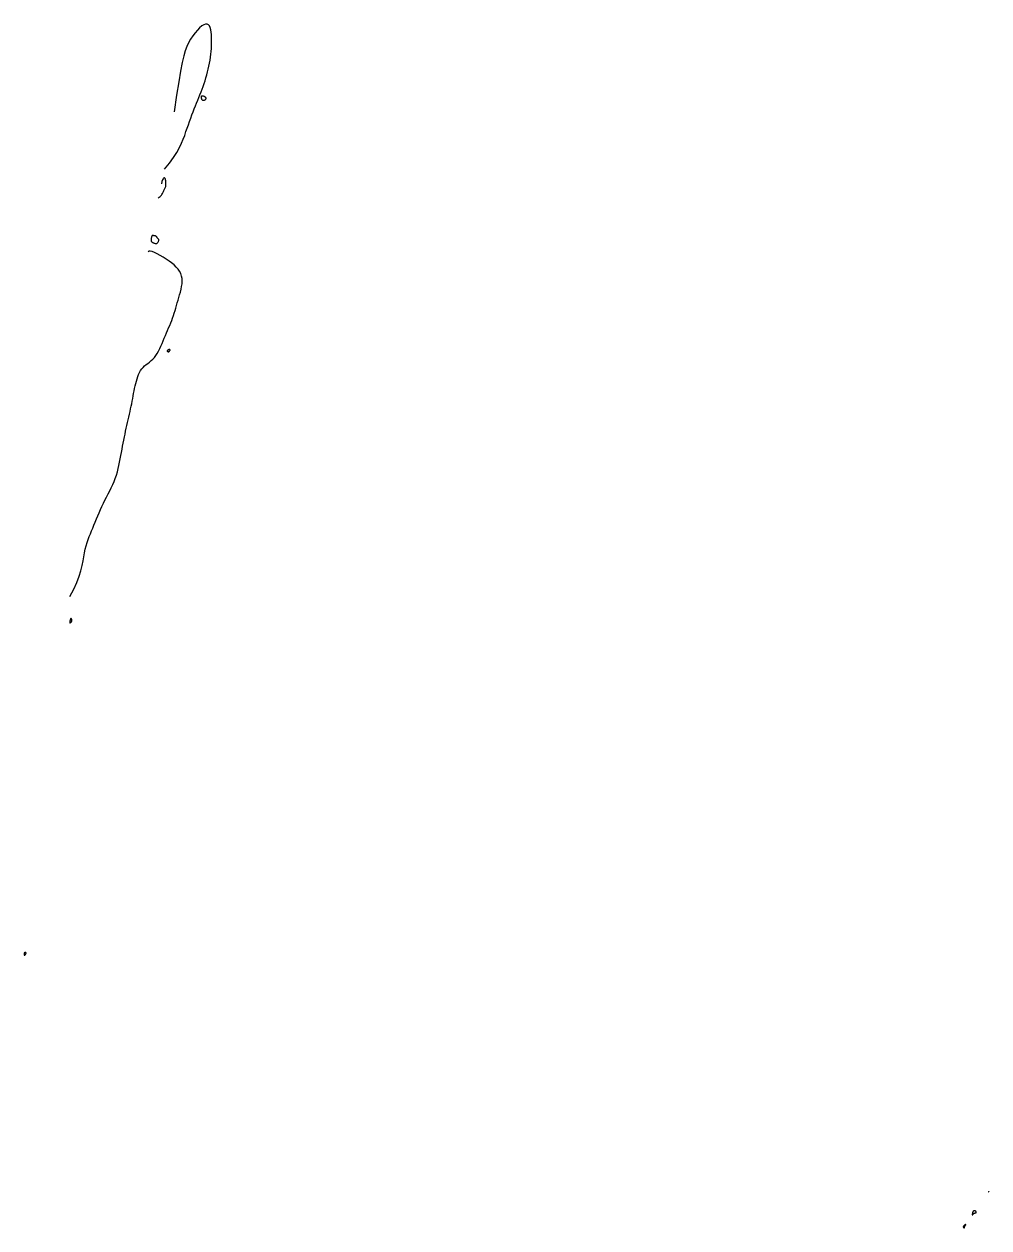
# Model space of a CAD drawing. Extents: x 3040093 to 3056816, y 408076 to 509144.
# Drawn here: x 3042924.4 to 3043248.9, y 429512.4 to 429917.2 of the extents above; entities that cross this region are included whole.
import ezdxf

# ---------------------------------------------------------------- set-up
doc = ezdxf.new("R2010")
doc.units = 0
doc.layers.add('V-CHAN-CONT-EL17', color=7, linetype='Continuous')

msp = doc.modelspace()

# ---------------------------------------------------------------- linework, layer by layer
at = {"layer": 'V-CHAN-CONT-EL17'}
for points in [[(3042971.69, 429868.47), (3042973.32, 429870.49), (3042974.66, 429872.35), (3042975.76, 429874.07), (3042976.64, 429875.65), (3042977.36, 429877.12), (3042977.94, 429878.49), (3042978.44, 429879.79), (3042978.88, 429881.03), (3042979.3, 429882.23), (3042979.71, 429883.38), (3042980.11, 429884.5), (3042980.5, 429885.59), (3042980.89, 429886.64), (3042981.27, 429887.67), (3042981.66, 429888.67), (3042982.04, 429889.66), (3042982.42, 429890.62), (3042982.81, 429891.57), (3042983.19, 429892.51), (3042983.57, 429893.44), (3042983.94, 429894.37), (3042984.3, 429895.3), (3042984.64, 429896.24), (3042984.98, 429897.18), (3042985.29, 429898.15), (3042985.59, 429899.12), (3042985.87, 429900.1), (3042986.13, 429901.09), (3042986.37, 429902.09), (3042986.58, 429903.08), (3042986.78, 429904.08), (3042986.96, 429905.08), (3042987.11, 429906.07), (3042987.24, 429907.05), (3042987.34, 429908.03), (3042987.42, 429909.01), (3042987.48, 429909.97), (3042987.51, 429910.92), (3042987.51, 429911.85), (3042987.48, 429912.77), (3042987.43, 429913.67), (3042987.33, 429914.53), (3042987.19, 429915.32), (3042987, 429916), (3042986.74, 429916.56), (3042986.4, 429916.97), (3042985.99, 429917.19), (3042985.48, 429917.2), (3042984.88, 429916.99), (3042984.2, 429916.56), (3042983.46, 429915.95), (3042982.7, 429915.17), (3042981.92, 429914.25), (3042981.16, 429913.22), (3042980.43, 429912.11), (3042979.77, 429910.92), (3042979.18, 429909.67), (3042978.64, 429908.24), (3042978.12, 429906.48), (3042977.6, 429904.25), (3042977.04, 429901.41), (3042976.42, 429897.8), (3042975.7, 429893.29), (3042974.86, 429887.74)], [(3042969.49, 429858.83), (3042969.84, 429859.03), (3042970.14, 429859.24), (3042970.39, 429859.46), (3042970.6, 429859.69), (3042970.77, 429859.93), (3042970.93, 429860.18), (3042971.06, 429860.43), (3042971.19, 429860.69), (3042971.32, 429860.94), (3042971.45, 429861.2), (3042971.57, 429861.45), (3042971.69, 429861.69), (3042971.8, 429861.93), (3042971.9, 429862.17), (3042971.98, 429862.39), (3042972.05, 429862.61), (3042972.09, 429862.82), (3042972.12, 429863.01), (3042972.14, 429863.2), (3042972.14, 429863.38), (3042972.14, 429863.56), (3042972.12, 429863.73), (3042972.11, 429863.9), (3042972.1, 429864.07), (3042972.09, 429864.24), (3042972.07, 429864.41), (3042972.06, 429864.58), (3042972.04, 429864.74), (3042972.01, 429864.9), (3042971.96, 429865.05), (3042971.91, 429865.19), (3042971.83, 429865.32), (3042971.74, 429865.44), (3042971.62, 429865.52), (3042971.49, 429865.52), (3042971.34, 429865.43), (3042971.17, 429865.21), (3042970.99, 429864.82), (3042970.8, 429864.25), (3042970.59, 429863.47)], [(3042939.86, 429724.73), (3042941.17, 429727.2), (3042942.19, 429729.47), (3042942.96, 429731.53), (3042943.53, 429733.41), (3042943.94, 429735.12), (3042944.25, 429736.69), (3042944.5, 429738.12), (3042944.74, 429739.44), (3042945, 429740.66), (3042945.3, 429741.8), (3042945.62, 429742.86), (3042945.96, 429743.88), (3042946.33, 429744.86), (3042946.71, 429745.82), (3042947.1, 429746.78), (3042947.51, 429747.75), (3042947.92, 429748.74), (3042948.33, 429749.75), (3042948.76, 429750.79), (3042949.2, 429751.83), (3042949.65, 429752.89), (3042950.12, 429753.95), (3042950.6, 429755.01), (3042951.11, 429756.07), (3042951.63, 429757.12), (3042952.16, 429758.16), (3042952.7, 429759.2), (3042953.23, 429760.24), (3042953.75, 429761.29), (3042954.24, 429762.34), (3042954.69, 429763.39), (3042955.11, 429764.46), (3042955.47, 429765.54), (3042955.8, 429766.62), (3042956.08, 429767.72), (3042956.33, 429768.82), (3042956.56, 429769.91), (3042956.77, 429771.01), (3042956.97, 429772.09), (3042957.16, 429773.17), (3042957.36, 429774.24), (3042957.56, 429775.29), (3042957.76, 429776.33), (3042957.96, 429777.35), (3042958.17, 429778.36), (3042958.38, 429779.36), (3042958.59, 429780.34), (3042958.8, 429781.32), (3042959.01, 429782.28), (3042959.23, 429783.22), (3042959.44, 429784.16), (3042959.65, 429785.08), (3042959.85, 429785.99), (3042960.06, 429786.9), (3042960.25, 429787.79), (3042960.44, 429788.68), (3042960.61, 429789.56), (3042960.78, 429790.43), (3042960.95, 429791.3), (3042961.11, 429792.15), (3042961.27, 429793), (3042961.44, 429793.85), (3042961.61, 429794.68), (3042961.79, 429795.51), (3042961.98, 429796.33), (3042962.18, 429797.13), (3042962.41, 429797.92), (3042962.66, 429798.67), (3042962.94, 429799.39), (3042963.26, 429800.07), (3042963.62, 429800.7), (3042964.02, 429801.27), (3042964.48, 429801.78), (3042964.98, 429802.25), (3042965.51, 429802.69), (3042966.06, 429803.12), (3042966.62, 429803.56), (3042967.18, 429804.03), (3042967.72, 429804.54), (3042968.24, 429805.12), (3042968.73, 429805.77), (3042969.19, 429806.49), (3042969.62, 429807.27), (3042970.03, 429808.09), (3042970.43, 429808.94), (3042970.81, 429809.82), (3042971.19, 429810.71), (3042971.56, 429811.6), (3042971.94, 429812.47), (3042972.31, 429813.33), (3042972.69, 429814.19), (3042973.05, 429815.03), (3042973.41, 429815.87), (3042973.75, 429816.7), (3042974.08, 429817.54), (3042974.39, 429818.37), (3042974.68, 429819.2), (3042974.95, 429820.03), (3042975.21, 429820.87), (3042975.46, 429821.72), (3042975.71, 429822.58), (3042975.95, 429823.45), (3042976.2, 429824.34), (3042976.46, 429825.24), (3042976.72, 429826.16), (3042976.99, 429827.09), (3042977.22, 429828.02), (3042977.42, 429828.95), (3042977.55, 429829.87), (3042977.61, 429830.77), (3042977.57, 429831.65), (3042977.42, 429832.49), (3042977.14, 429833.3), (3042976.73, 429834.07), (3042976.21, 429834.8), (3042975.58, 429835.51), (3042974.86, 429836.2), (3042974.06, 429836.87), (3042973.17, 429837.53), (3042972.22, 429838.18), (3042971.22, 429838.82), (3042970.2, 429839.42), (3042969.21, 429839.96), (3042968.28, 429840.4), (3042967.47, 429840.71), (3042966.81, 429840.87), (3042966.35, 429840.83), (3042966.12, 429840.57)]]:
    msp.add_lwpolyline(points, dxfattribs=at)
for points in [[(3042984.41, 429891.65), (3042984.53, 429891.59), (3042984.66, 429891.57), (3042984.79, 429891.57), (3042984.92, 429891.59), (3042985.04, 429891.62), (3042985.15, 429891.66), (3042985.26, 429891.71), (3042985.34, 429891.77), (3042985.42, 429891.82), (3042985.47, 429891.88), (3042985.52, 429891.94), (3042985.56, 429892), (3042985.58, 429892.06), (3042985.6, 429892.12), (3042985.61, 429892.19), (3042985.62, 429892.25), (3042985.61, 429892.32), (3042985.6, 429892.39), (3042985.57, 429892.46), (3042985.52, 429892.53), (3042985.46, 429892.6), (3042985.37, 429892.67), (3042985.26, 429892.75), (3042985.12, 429892.82), (3042984.97, 429892.89), (3042984.8, 429892.94), (3042984.63, 429892.99), (3042984.47, 429893.01), (3042984.31, 429893.01), (3042984.18, 429892.98), (3042984.08, 429892.91), (3042984.01, 429892.8), (3042983.97, 429892.66), (3042983.97, 429892.51), (3042983.99, 429892.34), (3042984.04, 429892.16), (3042984.1, 429892), (3042984.19, 429891.85), (3042984.29, 429891.73)], [(3042969.17, 429843.56), (3042969.29, 429843.67), (3042969.41, 429843.8), (3042969.51, 429843.95), (3042969.6, 429844.11), (3042969.67, 429844.26), (3042969.71, 429844.41), (3042969.74, 429844.54), (3042969.73, 429844.66), (3042969.71, 429844.75), (3042969.67, 429844.83), (3042969.61, 429844.9), (3042969.54, 429844.97), (3042969.47, 429845.04), (3042969.4, 429845.1), (3042969.33, 429845.18), (3042969.26, 429845.27), (3042969.2, 429845.36), (3042969.14, 429845.46), (3042969.08, 429845.56), (3042969.02, 429845.66), (3042968.95, 429845.75), (3042968.88, 429845.83), (3042968.79, 429845.89), (3042968.7, 429845.94), (3042968.6, 429845.98), (3042968.49, 429846), (3042968.37, 429846.02), (3042968.26, 429846.03), (3042968.15, 429846.04), (3042968.04, 429846.05), (3042967.95, 429846.07), (3042967.86, 429846.1), (3042967.78, 429846.12), (3042967.71, 429846.15), (3042967.64, 429846.16), (3042967.58, 429846.15), (3042967.52, 429846.12), (3042967.47, 429846.05), (3042967.41, 429845.96), (3042967.36, 429845.82), (3042967.31, 429845.64), (3042967.26, 429845.44), (3042967.22, 429845.23), (3042967.19, 429845.01), (3042967.17, 429844.79), (3042967.17, 429844.58), (3042967.18, 429844.4), (3042967.22, 429844.24), (3042967.27, 429844.11), (3042967.35, 429844), (3042967.43, 429843.92), (3042967.53, 429843.84), (3042967.64, 429843.77), (3042967.77, 429843.71), (3042967.9, 429843.65), (3042968.03, 429843.59), (3042968.17, 429843.53), (3042968.31, 429843.48), (3042968.46, 429843.43), (3042968.6, 429843.41), (3042968.75, 429843.4), (3042968.89, 429843.42), (3042969.03, 429843.47)], [(3042973.21, 429807.14), (3042973.25, 429807.18), (3042973.29, 429807.22), (3042973.32, 429807.26), (3042973.36, 429807.31), (3042973.39, 429807.36), (3042973.43, 429807.4), (3042973.46, 429807.44), (3042973.48, 429807.48), (3042973.5, 429807.52), (3042973.52, 429807.55), (3042973.53, 429807.59), (3042973.54, 429807.61), (3042973.54, 429807.64), (3042973.53, 429807.67), (3042973.51, 429807.69), (3042973.48, 429807.72), (3042973.45, 429807.74), (3042973.41, 429807.76), (3042973.35, 429807.77), (3042973.3, 429807.78), (3042973.23, 429807.78), (3042973.16, 429807.77), (3042973.08, 429807.75), (3042973, 429807.72), (3042972.91, 429807.67), (3042972.83, 429807.62), (3042972.75, 429807.57), (3042972.68, 429807.51), (3042972.62, 429807.44), (3042972.58, 429807.38), (3042972.56, 429807.33), (3042972.55, 429807.27), (3042972.57, 429807.23), (3042972.6, 429807.18), (3042972.65, 429807.15), (3042972.7, 429807.11), (3042972.76, 429807.09), (3042972.82, 429807.06), (3042972.87, 429807.05), (3042972.92, 429807.04), (3042972.97, 429807.03), (3042973.01, 429807.03), (3042973.04, 429807.03), (3042973.08, 429807.04), (3042973.11, 429807.06), (3042973.14, 429807.08), (3042973.18, 429807.1)], [(3042940.46, 429716.41), (3042940.49, 429716.52), (3042940.51, 429716.61), (3042940.51, 429716.71), (3042940.5, 429716.79), (3042940.49, 429716.88), (3042940.47, 429716.97), (3042940.44, 429717.05), (3042940.4, 429717.13), (3042940.36, 429717.21), (3042940.32, 429717.27), (3042940.28, 429717.32), (3042940.23, 429717.34), (3042940.18, 429717.33), (3042940.12, 429717.28), (3042940.06, 429717.2), (3042940.01, 429717.07), (3042939.95, 429716.9), (3042939.9, 429716.71), (3042939.86, 429716.51), (3042939.82, 429716.32), (3042939.81, 429716.14), (3042939.81, 429715.99), (3042939.83, 429715.88), (3042939.87, 429715.82), (3042939.93, 429715.81), (3042940.01, 429715.84), (3042940.09, 429715.9), (3042940.18, 429715.98), (3042940.26, 429716.09), (3042940.34, 429716.2), (3042940.41, 429716.31)], [(3042924.98, 429604.51), (3042925.02, 429604.59), (3042925.05, 429604.66), (3042925.07, 429604.73), (3042925.08, 429604.79), (3042925.09, 429604.85), (3042925.08, 429604.9), (3042925.07, 429604.94), (3042925.04, 429604.97), (3042925.01, 429604.99), (3042924.96, 429605), (3042924.92, 429605), (3042924.87, 429605), (3042924.82, 429604.99), (3042924.77, 429604.98), (3042924.71, 429604.98), (3042924.67, 429604.97), (3042924.62, 429604.96), (3042924.58, 429604.95), (3042924.55, 429604.93), (3042924.52, 429604.91), (3042924.49, 429604.88), (3042924.47, 429604.83), (3042924.45, 429604.77), (3042924.44, 429604.69), (3042924.43, 429604.6), (3042924.43, 429604.51), (3042924.43, 429604.41), (3042924.44, 429604.32), (3042924.46, 429604.24), (3042924.48, 429604.17), (3042924.52, 429604.13), (3042924.56, 429604.1), (3042924.61, 429604.11), (3042924.67, 429604.13), (3042924.72, 429604.17), (3042924.78, 429604.22), (3042924.84, 429604.29), (3042924.89, 429604.36), (3042924.94, 429604.43)], [(3043248.79, 429524.51), (3043248.79, 429524.51), (3043248.79, 429524.5), (3043248.8, 429524.5), (3043248.81, 429524.5), (3043248.82, 429524.5), (3043248.82, 429524.5), (3043248.83, 429524.51), (3043248.84, 429524.51), (3043248.85, 429524.51), (3043248.85, 429524.52), (3043248.85, 429524.52), (3043248.86, 429524.53), (3043248.86, 429524.53), (3043248.87, 429524.54), (3043248.87, 429524.54), (3043248.87, 429524.55), (3043248.88, 429524.55), (3043248.88, 429524.56), (3043248.88, 429524.56), (3043248.88, 429524.57), (3043248.88, 429524.57), (3043248.89, 429524.58), (3043248.89, 429524.58), (3043248.89, 429524.59), (3043248.89, 429524.59), (3043248.89, 429524.6), (3043248.9, 429524.6), (3043248.9, 429524.61), (3043248.9, 429524.61), (3043248.9, 429524.62), (3043248.9, 429524.62), (3043248.9, 429524.63), (3043248.9, 429524.63), (3043248.89, 429524.64), (3043248.89, 429524.64), (3043248.89, 429524.64), (3043248.89, 429524.64), (3043248.88, 429524.64), (3043248.88, 429524.64), (3043248.87, 429524.64), (3043248.87, 429524.63), (3043248.86, 429524.63), (3043248.86, 429524.63), (3043248.85, 429524.62), (3043248.85, 429524.61), (3043248.84, 429524.61), (3043248.83, 429524.6), (3043248.82, 429524.59), (3043248.81, 429524.58), (3043248.81, 429524.57), (3043248.8, 429524.55), (3043248.79, 429524.54), (3043248.79, 429524.53), (3043248.79, 429524.53), (3043248.78, 429524.52)], [(3043243.37, 429517.41), (3043243.35, 429517.29), (3043243.33, 429517.17), (3043243.31, 429517.06), (3043243.3, 429516.95), (3043243.3, 429516.86), (3043243.31, 429516.8), (3043243.32, 429516.77), (3043243.35, 429516.77), (3043243.39, 429516.8), (3043243.44, 429516.85), (3043243.49, 429516.93), (3043243.56, 429517.01), (3043243.63, 429517.1), (3043243.7, 429517.18), (3043243.78, 429517.26), (3043243.86, 429517.32), (3043243.95, 429517.36), (3043244.03, 429517.4), (3043244.11, 429517.42), (3043244.19, 429517.44), (3043244.26, 429517.45), (3043244.32, 429517.45), (3043244.37, 429517.46), (3043244.42, 429517.47), (3043244.45, 429517.47), (3043244.48, 429517.48), (3043244.5, 429517.48), (3043244.52, 429517.49), (3043244.53, 429517.5), (3043244.54, 429517.5), (3043244.54, 429517.51), (3043244.55, 429517.52), (3043244.56, 429517.53), (3043244.56, 429517.54), (3043244.57, 429517.54), (3043244.58, 429517.55), (3043244.58, 429517.57), (3043244.59, 429517.58), (3043244.6, 429517.59), (3043244.61, 429517.6), (3043244.62, 429517.62), (3043244.62, 429517.64), (3043244.63, 429517.66), (3043244.64, 429517.68), (3043244.64, 429517.7), (3043244.64, 429517.72), (3043244.64, 429517.75), (3043244.64, 429517.78), (3043244.63, 429517.81), (3043244.61, 429517.84), (3043244.6, 429517.87), (3043244.58, 429517.91), (3043244.55, 429517.94), (3043244.51, 429517.98), (3043244.47, 429518.01), (3043244.43, 429518.05), (3043244.38, 429518.08), (3043244.32, 429518.11), (3043244.26, 429518.14), (3043244.19, 429518.16), (3043244.13, 429518.18), (3043244.06, 429518.19), (3043244, 429518.19), (3043243.94, 429518.18), (3043243.87, 429518.16), (3043243.81, 429518.13), (3043243.76, 429518.1), (3043243.7, 429518.07), (3043243.65, 429518.03), (3043243.61, 429517.99), (3043243.57, 429517.95), (3043243.54, 429517.92), (3043243.51, 429517.88), (3043243.48, 429517.84), (3043243.46, 429517.79), (3043243.44, 429517.74), (3043243.42, 429517.68), (3043243.4, 429517.6), (3043243.39, 429517.51)], [(3043240.64, 429512.44), (3043240.66, 429512.48), (3043240.67, 429512.54), (3043240.69, 429512.61), (3043240.71, 429512.69), (3043240.73, 429512.78), (3043240.76, 429512.88), (3043240.8, 429512.98), (3043240.85, 429513.09), (3043240.91, 429513.2), (3043240.98, 429513.3), (3043241.04, 429513.39), (3043241.09, 429513.47), (3043241.13, 429513.54), (3043241.15, 429513.59), (3043241.16, 429513.62), (3043241.14, 429513.62), (3043241.1, 429513.61), (3043241.04, 429513.57), (3043240.97, 429513.53), (3043240.89, 429513.47), (3043240.81, 429513.41), (3043240.73, 429513.35), (3043240.66, 429513.29), (3043240.59, 429513.24), (3043240.54, 429513.19), (3043240.5, 429513.15), (3043240.46, 429513.11), (3043240.43, 429513.08), (3043240.4, 429513.05), (3043240.38, 429513.02), (3043240.35, 429512.99), (3043240.33, 429512.96), (3043240.31, 429512.93), (3043240.29, 429512.9), (3043240.28, 429512.86), (3043240.27, 429512.82), (3043240.27, 429512.79), (3043240.28, 429512.74), (3043240.3, 429512.69), (3043240.32, 429512.64), (3043240.36, 429512.59), (3043240.4, 429512.54), (3043240.44, 429512.49), (3043240.49, 429512.45), (3043240.53, 429512.43), (3043240.58, 429512.41), (3043240.61, 429512.42)]]:
    msp.add_lwpolyline(points, close=True, dxfattribs=at)

doc.saveas('drawing.dxf')
